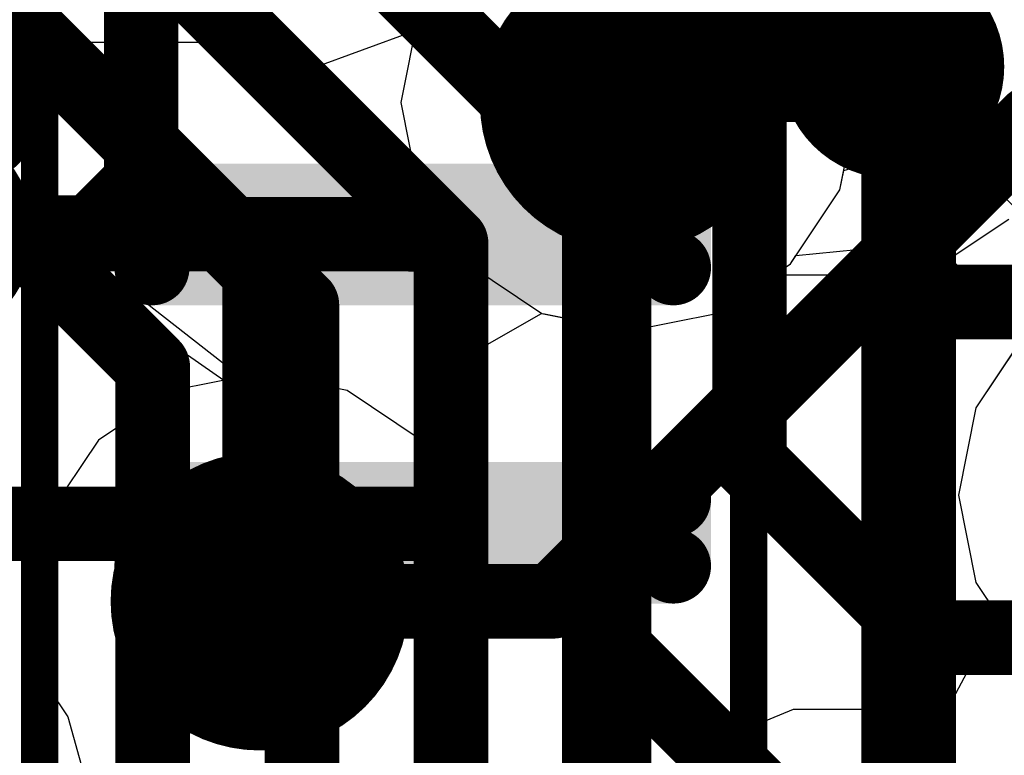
# Model space of a CAD drawing. Header units: millimetres. Extents: x -2 to 68, y -2 to 27.4.
# Tile 570 of 594: x 58.5 to 59.8, y 18.6 to 19.6. Entities that reach past the tile are written whole.
import ezdxf

# ---------------------------------------------------------------- set-up
doc = ezdxf.new("R2010")
doc.units = ezdxf.units.MM
for name, color, linetype in [('BottomLayer', 5, 'Continuous'), ('BottomPaste', 16, 'Continuous'), ('BottomSolder', 6, 'Continuous'), ('DrillGuide', 244, 'Continuous'), ('Mechanical10', 56, 'Continuous'), ('Mechanical13', 56, 'Continuous'), ('Mechanical15', 56, 'Continuous'), ('Mechanical6', 56, 'Continuous'), ('MidLayer1', 16, 'Continuous'), ('MidLayer2', 76, 'Continuous'), ('MidLayer3', 90, 'Continuous'), ('MidLayer4', 156, 'Continuous'), ('MidLayer5', 130, 'Continuous'), ('MidLayer6', 216, 'Continuous'), ('MidLayer7', 6, 'Continuous'), ('MidLayer8', 54, 'Continuous'), ('MultiLayer', 9, 'Continuous'), ('TopLayer', 1, 'Continuous'), ('ViaHoleLayer', 16, 'Continuous')]:
    doc.layers.add(name, color=color, linetype=linetype)

# ---------------------------------------------------------------- blocks, each defined once
blk = doc.blocks.new('LBEE5KL1DX_883_224')
at = {"layer": 'Mechanical13', "const_width": 0.127}
blk.add_lwpolyline([(-3.4798, 2.5654), (3.4544, 2.5654)], dxfattribs=at)
at = {"layer": 'Mechanical15', "const_width": 0.05}
blk.add_lwpolyline([(-3.68, 2.78), (3.68, 2.78)], dxfattribs=at)
blk = doc.blocks.new('DF40C_80DP_0_4V_51__F_________1_B_291')
at = {"layer": 'BottomLayer', "const_width": 0.0504}
for points in [[(-6.6698, -0.9404, 1), (-6.6195, -0.9404, 1)], [(-6.5805, -0.9404, 1), (-6.5302, -0.9404, 1)], [(-6.2698, -0.9404, 1), (-6.2195, -0.9404, 1)], [(-6.1805, -0.9404, 1), (-6.1302, -0.9404, 1)], [(-6.6698, -1.6396, 1), (-6.6195, -1.6396, 1)], [(-6.5805, -1.6396, 1), (-6.5302, -1.6396, 1)], [(-6.2698, -1.6396, 1), (-6.2195, -1.6396, 1)], [(-6.1805, -1.6396, 1), (-6.1302, -1.6396, 1)]]:
    blk.add_lwpolyline(points, format="xyb", close=True, dxfattribs=at)
at = {"layer": 'BottomLayer'}
for points in [[(-6.6446, -0.89), (-6.6446, -1.69), (-6.5554, -0.89), (-6.5554, -1.69)], [(-6.2446, -0.89), (-6.2446, -1.69), (-6.1554, -0.89), (-6.1554, -1.69)], [(-6.695, -0.9404), (-6.695, -1.6396), (-6.505, -0.9404), (-6.505, -1.6396)], [(-6.295, -0.9404), (-6.295, -1.6396), (-6.105, -0.9404), (-6.105, -1.6396)]]:
    blk.add_solid(points, dxfattribs=at)
at = {"layer": 'BottomPaste', "const_width": 0.0504}
for points in [[(-6.6698, -0.9404, 1), (-6.6195, -0.9404, 1)], [(-6.5805, -0.9404, 1), (-6.5302, -0.9404, 1)], [(-6.2698, -0.9404, 1), (-6.2195, -0.9404, 1)], [(-6.1805, -0.9404, 1), (-6.1302, -0.9404, 1)], [(-6.6698, -1.6396, 1), (-6.6195, -1.6396, 1)], [(-6.5805, -1.6396, 1), (-6.5302, -1.6396, 1)], [(-6.2698, -1.6396, 1), (-6.2195, -1.6396, 1)], [(-6.1805, -1.6396, 1), (-6.1302, -1.6396, 1)]]:
    blk.add_lwpolyline(points, format="xyb", close=True, dxfattribs=at)
at = {"layer": 'BottomPaste'}
for points in [[(-6.6446, -0.89), (-6.6446, -1.69), (-6.5554, -0.89), (-6.5554, -1.69)], [(-6.2446, -0.89), (-6.2446, -1.69), (-6.1554, -0.89), (-6.1554, -1.69)], [(-6.695, -0.9404), (-6.695, -1.6396), (-6.505, -0.9404), (-6.505, -1.6396)], [(-6.295, -0.9404), (-6.295, -1.6396), (-6.105, -0.9404), (-6.105, -1.6396)]]:
    blk.add_solid(points, dxfattribs=at)
at = {"layer": 'BottomSolder', "const_width": 0.0504}
for points in [[(-6.6698, -0.9404, 1), (-6.6195, -0.9404, 1)], [(-6.5805, -0.9404, 1), (-6.5302, -0.9404, 1)], [(-6.2698, -0.9404, 1), (-6.2195, -0.9404, 1)], [(-6.1805, -0.9404, 1), (-6.1302, -0.9404, 1)], [(-6.6698, -1.6396, 1), (-6.6195, -1.6396, 1)], [(-6.5805, -1.6396, 1), (-6.5302, -1.6396, 1)], [(-6.2698, -1.6396, 1), (-6.2195, -1.6396, 1)], [(-6.1805, -1.6396, 1), (-6.1302, -1.6396, 1)]]:
    blk.add_lwpolyline(points, format="xyb", close=True, dxfattribs=at)
at = {"layer": 'BottomSolder'}
for points in [[(-6.6446, -0.89), (-6.6446, -1.69), (-6.5554, -0.89), (-6.5554, -1.69)], [(-6.2446, -0.89), (-6.2446, -1.69), (-6.1554, -0.89), (-6.1554, -1.69)], [(-6.695, -0.9404), (-6.695, -1.6396), (-6.505, -0.9404), (-6.505, -1.6396)], [(-6.295, -0.9404), (-6.295, -1.6396), (-6.105, -0.9404), (-6.105, -1.6396)]]:
    blk.add_solid(points, dxfattribs=at)
at = {"layer": 'Mechanical10', "const_width": 0.12}
blk.add_lwpolyline([(8.86, -1.03), (-8.86, -1.03)], dxfattribs=at)
at = {"layer": 'Mechanical6', "const_width": 0.05}
blk.add_lwpolyline([(8.395, -1.79), (-8.395, -1.79)], dxfattribs=at)

msp = doc.modelspace()

# ---------------------------------------------------------------- linework, layer by layer
at = {"layer": 'BottomLayer', "const_width": 0.1}
for points in [[(59.5032, 19.7), (59.6781, 19.525)], [(58.3791, 19.3004), (59.0346, 19.3004)], [(59.0346, 19.3004), (59.035, 19.3)], [(57.921, 18.912), (59.035, 18.912)]]:
    msp.add_lwpolyline(points, dxfattribs=at)
at = {"layer": 'BottomLayer'}
for points, const_width in [([(59.6031, 19.525, 1), (59.7531, 19.525, 1)], 0.15), ([(59.6531, 19.525, 1), (59.7031, 19.525, 1)], 0.05), ([(58.3022, 19.3024, 1), (58.4522, 19.3024, 1)], 0.15), ([(59.0096, 19.3004, 1), (59.0596, 19.3004, 1)], 0.05), ([(59.0096, 19.3004, 1), (59.0596, 19.3004, 1)], 0.05), ([(59.01, 19.3, 1), (59.06, 19.3, 1)], 0.05), ([(59.01, 18.912, 1), (59.06, 18.912, 1)], 0.05)]:
    msp.add_lwpolyline(points, format="xyb", close=True, dxfattribs=dict(at, const_width=const_width))
at = {"layer": 'DrillGuide'}
for points, const_width in [([(59.2751, 19.4768, 1), (59.3751, 19.4768, 1)], 0.1), ([(59.6531, 19.525, 1), (59.7031, 19.525, 1)], 0.05), ([(58.78, 18.808, 1), (58.88, 18.808, 1)], 0.1)]:
    msp.add_lwpolyline(points, format="xyb", close=True, dxfattribs=dict(at, const_width=const_width))
at = {"layer": 'MidLayer1'}
for p, q in [((59.0425, 19.5938), (59.0192, 19.4768)), ((59.6309, 19.4768), (59.6076, 19.5938)), ((59.0192, 19.4768), (59.0425, 19.3597)), ((59.6076, 19.3597), (59.6309, 19.4768)), ((59.0425, 19.3597), (59.1088, 19.2605)), ((59.5413, 19.2605), (59.6076, 19.3597)), ((59.1088, 19.2605), (59.208, 19.1942)), ((59.4421, 19.1942), (59.5413, 19.2605)), ((59.208, 19.1942), (59.3251, 19.1709)), ((59.3251, 19.1709), (59.4421, 19.1942)), ((59.8563, 19.1667), (59.79, 19.0674)), ((58.83, 19.1139), (58.7129, 19.0906)), ((58.9471, 19.0906), (58.83, 19.1139)), ((58.7129, 19.0906), (58.6137, 19.0243)), ((59.0463, 19.0243), (58.9471, 19.0906)), ((59.79, 19.0674), (59.7667, 18.9504)), ((58.6137, 19.0243), (58.5474, 18.9251)), ((59.1126, 18.9251), (59.0463, 19.0243)), ((59.7667, 18.9504), (59.79, 18.8333)), ((58.5474, 18.9251), (58.5241, 18.808)), ((59.1359, 18.808), (59.1126, 18.9251)), ((59.79, 18.8333), (59.8563, 18.7341)), ((58.5241, 18.808), (58.5474, 18.691)), ((59.1126, 18.691), (59.1359, 18.808)), ((58.5474, 18.691), (58.5728, 18.653)), ((59.0841, 18.6483), (59.1126, 18.691)), ((58.5728, 18.653), (58.6005, 18.5534)), ((59.0544, 18.5625), (59.0841, 18.6483))]:
    msp.add_line(p, q, dxfattribs=at)
at = {"layer": 'MidLayer1', "const_width": 0.2}
for points in [[(59.2251, 19.4768, 1), (59.4251, 19.4768, 1)], [(58.73, 18.808, 1), (58.93, 18.808, 1)]]:
    msp.add_lwpolyline(points, format="xyb", close=True, dxfattribs=at)
at = {"layer": 'MidLayer2'}
for p, q in [((59.0425, 19.5938), (59.0192, 19.4768)), ((59.0192, 19.4768), (59.0425, 19.3597)), ((59.6128, 19.3858), (59.7506, 19.4276)), ((59.7506, 19.4276), (59.8786, 19.2996)), ((59.6076, 19.3597), (59.6128, 19.3858)), ((59.0425, 19.3597), (59.1088, 19.2605)), ((59.5413, 19.2605), (59.6076, 19.3597)), ((59.1088, 19.2605), (59.208, 19.1942)), ((59.4421, 19.1942), (59.5413, 19.2605)), ((59.208, 19.1942), (59.3251, 19.1709)), ((59.3251, 19.1709), (59.4421, 19.1942)), ((59.8563, 19.1667), (59.79, 19.0674)), ((58.83, 19.1139), (58.7129, 19.0906)), ((58.9471, 19.0906), (58.83, 19.1139)), ((58.7129, 19.0906), (58.6137, 19.0243)), ((59.0463, 19.0243), (58.9471, 19.0906)), ((59.79, 19.0674), (59.7667, 18.9504)), ((58.6137, 19.0243), (58.5474, 18.9251)), ((59.1126, 18.9251), (59.0463, 19.0243)), ((59.7667, 18.9504), (59.79, 18.8333)), ((58.5474, 18.9251), (58.5241, 18.808)), ((59.1359, 18.808), (59.1126, 18.9251)), ((59.79, 18.8333), (59.8563, 18.7341)), ((58.5241, 18.808), (58.5474, 18.691)), ((59.1126, 18.691), (59.1359, 18.808)), ((58.5474, 18.691), (58.5728, 18.653)), ((59.0841, 18.6483), (59.1126, 18.691)), ((58.5728, 18.653), (58.6005, 18.5534)), ((59.0544, 18.5625), (59.0841, 18.6483))]:
    msp.add_line(p, q, dxfattribs=at)
at = {"layer": 'MidLayer2', "const_width": 0.2}
for points in [[(59.2251, 19.4768, 1), (59.4251, 19.4768, 1)], [(58.73, 18.808, 1), (58.93, 18.808, 1)]]:
    msp.add_lwpolyline(points, format="xyb", close=True, dxfattribs=at)
at = {"layer": 'MidLayer3', "const_width": 0.1}
for points in [[(58.671, 19.37), (58.671, 20.023)], [(59.3929, 19.4768), (59.6064, 19.6904)], [(59.3251, 19.4768), (59.3929, 19.4768)], [(59.2231, 18.808), (59.8655, 19.4504)], [(59.8655, 19.4504), (60.9496, 19.4504)], [(58.5992, 19.2982), (58.671, 19.37)], [(58.1968, 19.2982), (58.5992, 19.2982)], [(58.83, 18.808), (59.2231, 18.808)]]:
    msp.add_lwpolyline(points, dxfattribs=at)
at = {"layer": 'MidLayer3'}
for points, const_width in [([(59.2251, 19.4768, 1), (59.4251, 19.4768, 1)], 0.2), ([(59.3001, 19.4768, 1), (59.3501, 19.4768, 1)], 0.05), ([(59.3679, 19.4768, 1), (59.4179, 19.4768, 1)], 0.05), ([(59.3679, 19.4768, 1), (59.4179, 19.4768, 1)], 0.05), ([(59.8405, 19.4504, 1), (59.8905, 19.4504, 1)], 0.05), ([(59.8405, 19.4504, 1), (59.8905, 19.4504, 1)], 0.05), ([(58.646, 19.37, 1), (58.696, 19.37, 1)], 0.05), ([(58.646, 19.37, 1), (58.696, 19.37, 1)], 0.05), ([(58.5742, 19.2982, 1), (58.6242, 19.2982, 1)], 0.05), ([(58.5742, 19.2982, 1), (58.6242, 19.2982, 1)], 0.05), ([(58.73, 18.808, 1), (58.93, 18.808, 1)], 0.2), ([(58.805, 18.808, 1), (58.855, 18.808, 1)], 0.05), ([(59.1981, 18.808, 1), (59.2481, 18.808, 1)], 0.05), ([(59.1981, 18.808, 1), (59.2481, 18.808, 1)], 0.05)]:
    msp.add_lwpolyline(points, format="xyb", close=True, dxfattribs=dict(at, const_width=const_width))
at = {"layer": 'MidLayer4'}
for p, q in [((59.0425, 19.5938), (59.0389, 19.5761)), ((59.0389, 19.5761), (59.0357, 19.5723)), ((59.0357, 19.5723), (58.8987, 19.5221)), ((58.7776, 19.5573), (58.3772, 19.5573)), ((58.8752, 19.5379), (58.7776, 19.5573)), ((58.8987, 19.5221), (58.8752, 19.5379)), ((59.7516, 19.2654), (59.8343, 19.3207)), ((59.654, 19.246), (59.7516, 19.2654)), ((59.4421, 19.1942), (59.5196, 19.246)), ((59.5196, 19.246), (59.654, 19.246)), ((59.0849, 19.1237), (59.2077, 19.194)), ((59.2077, 19.194), (59.2119, 19.1934)), ((59.2119, 19.1934), (59.3251, 19.1709)), ((59.3251, 19.1709), (59.4421, 19.1942)), ((59.8563, 19.1667), (59.79, 19.0674)), ((59.0849, 18.9665), (59.0849, 19.1237)), ((59.79, 19.0674), (59.7667, 18.9504)), ((59.1126, 18.9251), (59.0849, 18.9665)), ((59.7667, 18.9504), (59.79, 18.8333)), ((59.1359, 18.808), (59.1126, 18.9251)), ((59.79, 18.8333), (59.819, 18.7899)), ((59.1126, 18.691), (59.1359, 18.808)), ((59.819, 18.7899), (59.7517, 18.6629)), ((59.0841, 18.6483), (59.1126, 18.691)), ((59.5453, 18.6629), (59.4305, 18.6154)), ((59.7517, 18.6629), (59.5453, 18.6629)), ((59.062, 18.5844), (59.0841, 18.6483)), ((59.4305, 18.6154), (59.2854, 18.4703))]:
    msp.add_line(p, q, dxfattribs=at)
for points, const_width in [([(59.2251, 19.4768, 1), (59.4251, 19.4768, 1)], 0.2), ([(59.6031, 19.525, 1), (59.7531, 19.525, 1)], 0.15), ([(59.6531, 19.525, 1), (59.7031, 19.525, 1)], 0.05), ([(59.3242, 19.5009, 1), (59.3742, 19.5009, 1)], 0.05), ([(59.3242, 19.5009, 1), (59.3742, 19.5009, 1)], 0.05), ([(59.629, 19.5009, 1), (59.679, 19.5009, 1)], 0.05), ([(59.629, 19.5009, 1), (59.679, 19.5009, 1)], 0.05), ([(59.3001, 19.4768, 1), (59.3501, 19.4768, 1)], 0.05), ([(58.3022, 19.3024, 1), (58.4522, 19.3024, 1)], 0.15), ([(58.7526, 19.3024, 1), (58.8026, 19.3024, 1)], 0.05), ([(58.7526, 19.3024, 1), (58.8026, 19.3024, 1)], 0.05), ([(58.805, 19.25, 1), (58.855, 19.25, 1)], 0.05), ([(58.805, 19.25, 1), (58.855, 19.25, 1)], 0.05), ([(58.73, 18.808, 1), (58.93, 18.808, 1)], 0.2), ([(58.805, 18.808, 1), (58.855, 18.808, 1)], 0.05)]:
    msp.add_lwpolyline(points, format="xyb", close=True, dxfattribs=dict(at, const_width=const_width))
at = {"layer": 'MidLayer4', "const_width": 0.1}
for points in [[(59.654, 19.5009), (59.6781, 19.525)], [(59.3251, 19.4768), (59.3492, 19.5009)], [(59.3492, 19.5009), (59.654, 19.5009)], [(58.3772, 19.3024), (58.7776, 19.3024)], [(58.7776, 19.3024), (58.83, 19.25)], [(58.83, 18.808), (58.83, 19.25)]]:
    msp.add_lwpolyline(points, dxfattribs=at)
at = {"layer": 'MidLayer5'}
for p, q in [((58.6549, 19.1929), (58.6549, 19.9944)), ((59.0425, 19.5938), (59.0192, 19.4768)), ((59.6309, 19.4768), (59.6076, 19.5938)), ((59.0192, 19.4768), (59.0425, 19.3597)), ((59.6076, 19.3597), (59.6309, 19.4768)), ((59.0425, 19.3597), (59.1088, 19.2605)), ((59.5413, 19.2605), (59.6076, 19.3597)), ((59.1088, 19.2605), (59.208, 19.1942)), ((59.4421, 19.1942), (59.5413, 19.2605)), ((59.208, 19.1942), (59.3251, 19.1709)), ((59.3251, 19.1709), (59.4421, 19.1942)), ((58.7819, 19.1043), (58.6549, 19.1929)), ((59.8563, 19.1667), (59.79, 19.0674)), ((58.83, 19.1139), (58.7819, 19.1043)), ((58.9471, 19.0906), (58.83, 19.1139)), ((59.0463, 19.0243), (58.9471, 19.0906)), ((59.79, 19.0674), (59.7667, 18.9504)), ((59.1126, 18.9251), (59.0463, 19.0243)), ((59.7667, 18.9504), (59.79, 18.8333)), ((59.1359, 18.808), (59.1126, 18.9251)), ((59.79, 18.8333), (59.8563, 18.7341)), ((59.1126, 18.691), (59.1359, 18.808)), ((59.0841, 18.6483), (59.1126, 18.691)), ((59.0544, 18.5625), (59.0841, 18.6483))]:
    msp.add_line(p, q, dxfattribs=at)
at = {"layer": 'MidLayer5', "const_width": 0.2}
for points in [[(59.2251, 19.4768, 1), (59.4251, 19.4768, 1)], [(58.73, 18.808, 1), (58.93, 18.808, 1)]]:
    msp.add_lwpolyline(points, format="xyb", close=True, dxfattribs=at)
at = {"layer": 'MidLayer6'}
for p, q in [((59.0425, 19.5938), (59.0192, 19.4768)), ((59.6309, 19.4768), (59.6076, 19.5938)), ((59.0192, 19.4768), (59.0425, 19.3597)), ((59.6076, 19.3597), (59.6309, 19.4768)), ((59.0425, 19.3597), (59.1088, 19.2605)), ((59.5413, 19.2605), (59.6076, 19.3597)), ((59.1088, 19.2605), (59.208, 19.1942)), ((59.4421, 19.1942), (59.5413, 19.2605)), ((59.208, 19.1942), (59.3251, 19.1709)), ((59.3251, 19.1709), (59.4421, 19.1942)), ((59.8563, 19.1667), (59.79, 19.0674)), ((58.83, 19.1139), (58.7129, 19.0906)), ((58.9471, 19.0906), (58.83, 19.1139)), ((58.7129, 19.0906), (58.6137, 19.0243)), ((59.0463, 19.0243), (58.9471, 19.0906)), ((59.79, 19.0674), (59.7667, 18.9504)), ((58.6137, 19.0243), (58.5474, 18.9251)), ((59.1126, 18.9251), (59.0463, 19.0243)), ((59.7667, 18.9504), (59.79, 18.8333)), ((58.5474, 18.9251), (58.5241, 18.808)), ((59.1359, 18.808), (59.1126, 18.9251)), ((59.79, 18.8333), (59.8563, 18.7341)), ((58.5241, 18.808), (58.5474, 18.691)), ((59.1126, 18.691), (59.1359, 18.808)), ((58.5474, 18.691), (58.5728, 18.653)), ((59.0841, 18.6483), (59.1126, 18.691)), ((58.5728, 18.653), (58.6005, 18.5534)), ((59.0544, 18.5625), (59.0841, 18.6483))]:
    msp.add_line(p, q, dxfattribs=at)
at = {"layer": 'MidLayer6', "const_width": 0.2}
for points in [[(59.2251, 19.4768, 1), (59.4251, 19.4768, 1)], [(58.73, 18.808, 1), (58.93, 18.808, 1)]]:
    msp.add_lwpolyline(points, format="xyb", close=True, dxfattribs=at)
at = {"layer": 'MidLayer7'}
for p, q in [((58.6775, 19.208), (58.6775, 20.4794)), ((58.6775, 19.208), (58.6775, 20.4794)), ((59.0425, 19.5938), (59.0192, 19.4768)), ((59.0425, 19.5938), (59.0192, 19.4768)), ((59.6309, 19.4768), (59.6076, 19.5938)), ((59.6309, 19.4768), (59.6076, 19.5938)), ((59.0192, 19.4768), (59.0425, 19.3597)), ((59.0192, 19.4768), (59.0425, 19.3597)), ((59.6076, 19.3597), (59.6309, 19.4768)), ((59.6076, 19.3597), (59.6309, 19.4768)), ((59.0425, 19.3597), (59.1088, 19.2605)), ((59.0425, 19.3597), (59.1088, 19.2605)), ((59.5413, 19.2605), (59.6076, 19.3597)), ((59.5413, 19.2605), (59.6076, 19.3597)), ((59.1088, 19.2605), (59.208, 19.1942)), ((59.1088, 19.2605), (59.208, 19.1942)), ((59.4421, 19.1942), (59.5413, 19.2605)), ((59.4421, 19.1942), (59.5413, 19.2605)), ((58.8045, 19.1088), (58.6775, 19.208)), ((58.8045, 19.1088), (58.6775, 19.208)), ((59.208, 19.1942), (59.3251, 19.1709)), ((59.208, 19.1942), (59.3251, 19.1709)), ((59.3251, 19.1709), (59.4421, 19.1942)), ((59.3251, 19.1709), (59.4421, 19.1942)), ((59.8563, 19.1667), (59.79, 19.0674)), ((59.8563, 19.1667), (59.79, 19.0674)), ((58.83, 19.1139), (58.8045, 19.1088)), ((58.83, 19.1139), (58.8045, 19.1088)), ((58.9471, 19.0906), (58.83, 19.1139)), ((58.9471, 19.0906), (58.83, 19.1139)), ((59.0463, 19.0243), (58.9471, 19.0906)), ((59.0463, 19.0243), (58.9471, 19.0906)), ((59.79, 19.0674), (59.7667, 18.9504)), ((59.79, 19.0674), (59.7667, 18.9504)), ((59.1126, 18.9251), (59.0463, 19.0243)), ((59.1126, 18.9251), (59.0463, 19.0243)), ((59.7667, 18.9504), (59.79, 18.8333)), ((59.7667, 18.9504), (59.79, 18.8333)), ((59.1359, 18.808), (59.1126, 18.9251)), ((59.1359, 18.808), (59.1126, 18.9251)), ((59.79, 18.8333), (59.8563, 18.7341)), ((59.79, 18.8333), (59.8563, 18.7341)), ((59.1126, 18.691), (59.1359, 18.808)), ((59.1126, 18.691), (59.1359, 18.808)), ((59.0841, 18.6483), (59.1126, 18.691)), ((59.0841, 18.6483), (59.1126, 18.691)), ((59.0544, 18.5625), (59.0841, 18.6483)), ((59.0544, 18.5625), (59.0841, 18.6483))]:
    msp.add_line(p, q, dxfattribs=at)
at = {"layer": 'MidLayer7', "const_width": 0.2}
for points in [[(59.2251, 19.4768, 1), (59.4251, 19.4768, 1)], [(58.73, 18.808, 1), (58.93, 18.808, 1)]]:
    msp.add_lwpolyline(points, format="xyb", close=True, dxfattribs=at)
at = {"layer": 'MidLayer8'}
for p, q in [((59.0425, 19.5938), (59.0192, 19.4768)), ((59.6294, 19.4845), (59.6076, 19.5938)), ((59.6923, 19.4907), (59.6294, 19.4845)), ((59.7023, 19.4897), (59.6923, 19.4907)), ((59.7123, 19.4916), (59.7023, 19.4897)), ((59.7417, 19.4858), (59.7123, 19.4916)), ((59.7715, 19.4829), (59.7417, 19.4858)), ((59.0192, 19.4768), (59.0425, 19.3597)), ((59.7804, 19.4781), (59.7715, 19.4829)), ((59.7903, 19.4761), (59.7804, 19.4781)), ((59.8152, 19.4595), (59.7903, 19.4761)), ((59.8416, 19.4454), (59.8152, 19.4595)), ((59.0425, 19.3597), (59.1088, 19.2605)), ((59.5488, 19.2716), (59.7123, 19.2877)), ((59.7123, 19.2877), (59.8471, 19.1529)), ((59.1088, 19.2605), (59.208, 19.1942)), ((59.4421, 19.1942), (59.5413, 19.2605)), ((59.5413, 19.2605), (59.5488, 19.2716)), ((59.208, 19.1942), (59.3251, 19.1709)), ((59.3251, 19.1709), (59.4421, 19.1942)), ((59.8471, 19.1529), (59.79, 19.0674)), ((58.83, 19.1139), (58.7129, 19.0906)), ((58.9471, 19.0906), (58.83, 19.1139)), ((58.7129, 19.0906), (58.6137, 19.0243)), ((59.0463, 19.0243), (58.9471, 19.0906)), ((59.79, 19.0674), (59.7667, 18.9504)), ((58.6137, 19.0243), (58.5474, 18.9251)), ((59.1126, 18.9251), (59.0463, 19.0243)), ((59.7667, 18.9504), (59.79, 18.8333)), ((58.5474, 18.9251), (58.5241, 18.808)), ((59.1359, 18.808), (59.1126, 18.9251)), ((59.79, 18.8333), (59.8563, 18.7341)), ((58.5241, 18.808), (58.5474, 18.691)), ((59.1126, 18.691), (59.1359, 18.808)), ((58.5474, 18.691), (58.5728, 18.653)), ((59.0841, 18.6483), (59.1126, 18.691)), ((58.5728, 18.653), (58.6005, 18.5534)), ((59.0544, 18.5625), (59.0841, 18.6483))]:
    msp.add_line(p, q, dxfattribs=at)
at = {"layer": 'MidLayer8', "const_width": 0.3}
msp.add_lwpolyline([(58.4, 19.5), (58.4, 20.2)], dxfattribs=at)
at = {"layer": 'MidLayer8'}
for points, const_width in [([(59.2251, 19.4768, 1), (59.4251, 19.4768, 1)], 0.2), ([(58.325, 19.5, 1), (58.475, 19.5, 1)], 0.15), ([(58.73, 18.808, 1), (58.93, 18.808, 1)], 0.2)]:
    msp.add_lwpolyline(points, format="xyb", close=True, dxfattribs=dict(at, const_width=const_width))
at = {"layer": 'MultiLayer'}
for points, const_width in [([(59.2251, 19.4768, 1), (59.4251, 19.4768, 1)], 0.2), ([(59.6031, 19.525, 1), (59.7531, 19.525, 1)], 0.15), ([(58.3022, 19.3024, 1), (58.4522, 19.3024, 1)], 0.15), ([(58.73, 18.808, 1), (58.93, 18.808, 1)], 0.2)]:
    msp.add_lwpolyline(points, format="xyb", close=True, dxfattribs=dict(at, const_width=const_width))
at = {"layer": 'TopLayer', "const_width": 0.1}
for points in [[(57.345, 21.8782), (59.6865, 19.5368)], [(57.145, 21.7954), (59.4865, 19.4539)], [(56.945, 21.7125), (59.2865, 19.3711)], [(56.745, 21.6297), (59.0865, 19.2883)], [(56.545, 21.5469), (58.8865, 19.2054)], [(56.345, 21.464), (58.6865, 19.1226)], [(59.6865, 19.2679), (59.6865, 19.5368)], [(59.4865, 18.9949), (59.4865, 19.4539)], [(59.2865, 18.7632), (59.2865, 19.3711)], [(59.0865, 18.4984), (59.0865, 19.2883)], [(59.6865, 19.2679), (59.7451, 19.2093)], [(59.7451, 19.2093), (60.2505, 19.2093)], [(58.8865, 18.2519), (58.8865, 19.2054)], [(58.6865, 18.0313), (58.6865, 19.1226)], [(59.4865, 18.9949), (59.7221, 18.7593)], [(59.2865, 18.7632), (59.7404, 18.3093)], [(59.7221, 18.7593), (60.2505, 18.7593)]]:
    msp.add_lwpolyline(points, dxfattribs=at)
at = {"layer": 'TopLayer', "const_width": 0.05}
for points in [[(59.6615, 19.5368, 1), (59.7115, 19.5368, 1)], [(59.6615, 19.5368, 1), (59.7115, 19.5368, 1)], [(59.4615, 19.4539, 1), (59.5115, 19.4539, 1)], [(59.4615, 19.4539, 1), (59.5115, 19.4539, 1)], [(59.2615, 19.3711, 1), (59.3115, 19.3711, 1)], [(59.2615, 19.3711, 1), (59.3115, 19.3711, 1)], [(59.0615, 19.2883, 1), (59.1115, 19.2883, 1)], [(59.0615, 19.2883, 1), (59.1115, 19.2883, 1)], [(59.6615, 19.2679, 1), (59.7115, 19.2679, 1)], [(59.6615, 19.2679, 1), (59.7115, 19.2679, 1)], [(59.7201, 19.2093, 1), (59.7701, 19.2093, 1)], [(59.7201, 19.2093, 1), (59.7701, 19.2093, 1)], [(58.8615, 19.2054, 1), (58.9115, 19.2054, 1)], [(58.8615, 19.2054, 1), (58.9115, 19.2054, 1)], [(58.6615, 19.1226, 1), (58.7115, 19.1226, 1)], [(58.6615, 19.1226, 1), (58.7115, 19.1226, 1)], [(59.4615, 18.9949, 1), (59.5115, 18.9949, 1)], [(59.4615, 18.9949, 1), (59.5115, 18.9949, 1)], [(59.2615, 18.7632, 1), (59.3115, 18.7632, 1)], [(59.2615, 18.7632, 1), (59.3115, 18.7632, 1)], [(59.6971, 18.7593, 1), (59.7471, 18.7593, 1)], [(59.6971, 18.7593, 1), (59.7471, 18.7593, 1)]]:
    msp.add_lwpolyline(points, format="xyb", close=True, dxfattribs=at)
at = {"layer": 'ViaHoleLayer'}
for points, const_width in [([(59.2751, 19.4768, 1), (59.3751, 19.4768, 1)], 0.1), ([(59.6531, 19.525, 1), (59.7031, 19.525, 1)], 0.05), ([(58.78, 18.808, 1), (58.88, 18.808, 1)], 0.1)]:
    msp.add_lwpolyline(points, format="xyb", close=True, dxfattribs=dict(at, const_width=const_width))

# ---------------------------------------------------------------- block references
for name, p, rotation in [('DF40C_80DP_0_4V_51__F_________1_B_291', (60.325, 12.7), 270), ('LBEE5KL1DX_883_224', (62.2655, 17.4093), 90)]:
    msp.add_blockref(name, p, dxfattribs=dict(rotation=rotation))

doc.saveas('drawing.dxf')
